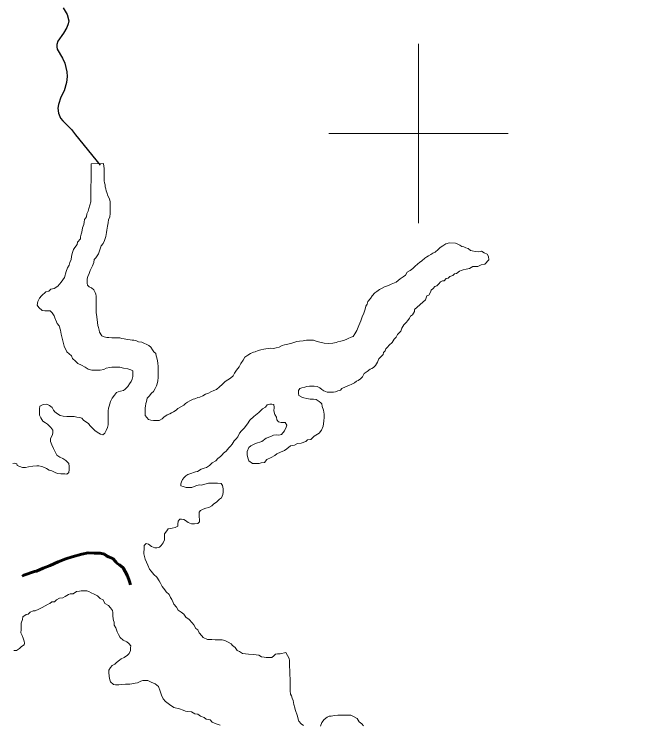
# Model space of a CAD drawing. Extents: x -1643653 to 4543381, y 1624270 to 13878484.
# Drawn here: x 620486 to 627581, y 8943403 to 8951330 of the extents above; entities that cross this region are included whole.
import ezdxf

# ---------------------------------------------------------------- set-up
doc = ezdxf.new("R2010")
doc.units = 0
doc.header["$LTSCALE"] = 160
doc.linetypes.add('LONG_DASH_SHORT_DASH', pattern=[9.9, 6, -1.2, 1.5, -1.2])
for name, color, linetype, lineweight in [('2', 7, 'Continuous', 13), ('24', 7, 'Continuous', 25), ('25', 7, 'Continuous', 13), ('60', 7, 'Continuous', 13), ('7', 7, 'LONG_DASH_SHORT_DASH', 60)]:
    doc.layers.add(name, color=color, linetype=linetype, lineweight=lineweight)

msp = doc.modelspace()

# ---------------------------------------------------------------- linework, layer by layer
at = {"layer": '2'}
for p, q in [((625000, 8949000), (625000, 8951000)), ((624000, 8950000), (626000, 8950000))]:
    msp.add_line(p, q, dxfattribs=at)
at = {"layer": '24'}
for points in [[(621032.5, 8951402.6), (621077.7, 8951325.5), (621094.2, 8951257.4), (621089.4, 8951221.4), (621074.5, 8951180.3), (621038, 8951120.1), (620972.8, 8951028.9), (620962.2, 8950992.8), (620961.5, 8950967.8), (620966.3, 8950940.7)], [(620966.3, 8950940.7), (621026.2, 8950839.7), (621050.6, 8950784.6), (621074.2, 8950687.5), (621074.2, 8950687.5), (621078.6, 8950636.4), (621071, 8950569.3), (621042.3, 8950477.1), (621007.8, 8950405), (620980.8, 8950323.8), (620974.5, 8950282.7), (620979, 8950226.6), (621004.6, 8950171.6), (621028.3, 8950139.6), (621076, 8950091.6), (621124, 8950045.4), (621171.1, 8949985.9), (621444.2, 8949646.6)]]:
    msp.add_lwpolyline(points, dxfattribs=at)
at = {"layer": '25'}
for points in [[(621482.8, 8949664.5), (621346.7, 8949661.5), (621346.4, 8949629), (621346.2, 8949603.9), (621346.1, 8949583.9), (621345.8, 8949551.4), (621345.6, 8949523.8), (621345.4, 8949491.3), (621345.1, 8949458.7), (621342.3, 8949423.7), (621342, 8949383.7), (621341.8, 8949356.1), (621341.6, 8949328.6), (621341.3, 8949293.5), (621341.1, 8949261), (621340.9, 8949236), (621330.6, 8949201), (621317.8, 8949163.5), (621310.1, 8949133.5), (621297.4, 8949103.6), (621292.1, 8949071.1), (621271.9, 8949038.6), (621266.7, 8949008.6), (621264, 8948986.1), (621248.7, 8948946.2), (621240.8, 8948898.6), (621233.1, 8948876.2), (621227.9, 8948846.2), (621227.8, 8948826.1), (621192.5, 8948788.8), (621187.2, 8948761.3), (621164.5, 8948726.4), (621149.3, 8948704), (621134, 8948661.5), (621126.2, 8948629), (621120.9, 8948594), (621108.2, 8948561.5), (621098, 8948531.6), (621082.7, 8948501.6), (621067.4, 8948459.2), (621046.9, 8948394.2), (621009, 8948341.9), (620973.6, 8948294.6), (620933.4, 8948269.8), (620893.3, 8948262.5), (620871.8, 8948240.8), (620839.7, 8948232.1), (620839.7, 8948232.1), (620790.2, 8948188.4), (620769.8, 8948162.2), (620749.4, 8948124.4), (620741.9, 8948083.3), (620761.7, 8948058.1), (620796.5, 8948025.3), (620826.4, 8948020.1), (620846.5, 8948020), (620866.5, 8948019.9), (620886.5, 8948019.7), (620908.8, 8947999.6), (620933.6, 8947966.9), (620938.4, 8947941.8), (620958.1, 8947899.1), (620965.4, 8947879), (620988.4, 8947853.3), (621002, 8947807.1)], [(621309.6, 8948405), (621322.3, 8948437.5), (621335.1, 8948472.4), (621347.8, 8948499.9), (621360.5, 8948524.8), (621375.8, 8948559.8), (621378.5, 8948592.3), (621398.7, 8948612.2), (621411.4, 8948634.6), (621426.6, 8948657.1), (621436.8, 8948692.1), (621457.2, 8948744.5), (621480, 8948771.9), (621492.7, 8948806.8), (621500.4, 8948829.3), (621508.1, 8948851.8), (621515.9, 8948894.3), (621521.1, 8948919.3), (621528.9, 8948964.3), (621534.2, 8949001.8), (621537, 8949041.9), (621552.2, 8949066.8), (621557.6, 8949109.3), (621557.8, 8949146.9), (621558.1, 8949184.5), (621558.3, 8949204.5), (621556, 8949237), (621551.3, 8949272.1), (621531.5, 8949304.8), (621519.3, 8949339.9), (621511.9, 8949360), (621509.6, 8949382.6), (621502.3, 8949405.1), (621499.9, 8949425.2), (621492.6, 8949447.8), (621490.3, 8949470.3), (621490.4, 8949490.3), (621490.6, 8949510.3), (621490.7, 8949530.4), (621490.9, 8949550.4), (621491, 8949572.9), (621488.8, 8949605.5), (621486.5, 8949638.1), (621484.2, 8949658.1), (621482.8, 8949664.5)], [(625344.2, 8948781.4), (625306.1, 8948768.7), (625269.1, 8948746.8), (625242.2, 8948726.6), (625218.7, 8948704.8), (625183.6, 8948676.1), (625161, 8948666.2), (625138.4, 8948648.8), (625110.8, 8948634), (625090.7, 8948624.1), (625070.6, 8948609.2), (625037.8, 8948579.4), (625010.1, 8948559.5), (624990, 8948544.7), (624957.3, 8948514.8), (624937.1, 8948494.9), (624904.4, 8948472.6), (624871.8, 8948452.8), (624854, 8948420.4), (624826.3, 8948400.5), (624796.2, 8948378.2), (624771, 8948360.8), (624748.4, 8948341), (624713.2, 8948326.2), (624693.2, 8948318.8), (624663.1, 8948304), (624643, 8948296.6), (624617.9, 8948289.2), (624585.2, 8948269.4), (624562.7, 8948259.6), (624532.5, 8948237.2), (624512.4, 8948222.3), (624482.1, 8948187.5), (624461.9, 8948160.1), (624434.1, 8948125.2), (624426.4, 8948095.2), (624411.2, 8948072.8), (624403.4, 8948040.3), (624388.1, 8947995.4), (624370.2, 8947952.9), (624354.9, 8947908), (624332, 8947858), (624311.6, 8947800.6), (624288.8, 8947765.7), (624268.6, 8947735.8), (624246, 8947725.9), (624215.9, 8947713.6), (624193.3, 8947701.2), (624163.2, 8947691.4), (624133.1, 8947681.6), (624100.5, 8947674.3), (624080.5, 8947666.9), (624042.9, 8947662.2), (623990.5, 8947658.6), (623945.8, 8947660.4), (623899.4, 8947670.7), (623858.1, 8947684.4), (623827.6, 8947692.3), (623802.8, 8947692.5), (623780.2, 8947692.7), (623747.7, 8947692.9), (623710.2, 8947688.1), (623670.1, 8947683.4), (623642.6, 8947678.6), (623597.5, 8947663.8), (623574.9, 8947656.5), (623554.8, 8947651.6), (623524.8, 8947646.8), (623504.8, 8947641.9), (623477.2, 8947634.6), (623444.5, 8947617.3), (623409.5, 8947610), (623379.4, 8947602.7), (623349.4, 8947602.9), (623326.8, 8947600.5), (623294.3, 8947598.2), (623274.3, 8947593.4), (623239.2, 8947586.1), (623209.1, 8947578.8), (623176.5, 8947564), (623156.5, 8947559.1), (623123.8, 8947544.3), (623093.7, 8947527), (623061, 8947504.7), (623043.2, 8947472.2), (623015.4, 8947432.3), (622997.6, 8947394.9), (622967.4, 8947360.1), (622947.1, 8947325.2), (622929.4, 8947297.7), (622899.2, 8947270.4), (622869, 8947250.6), (622841.3, 8947233.2), (622808.6, 8947200.9), (622778.4, 8947173.6), (622743.1, 8947143.7), (622713, 8947131.4), (622682.9, 8947116.6), (622655.3, 8947104.3), (622622.7, 8947092), (622590, 8947072.2)], [(625783, 8948590.7), (625782.1, 8948627.4), (625766.8, 8948654.9), (625733.2, 8948670.1), (625702.6, 8948685.4), (625672, 8948679.3), (625632.3, 8948682.4), (625632.3, 8948682.4), (625598.7, 8948691.5), (625580.3, 8948694.6), (625553.8, 8948717.4), (625528.8, 8948722.6), (625506.4, 8948735.2), (625484, 8948740.4), (625461.6, 8948753.1), (625436.6, 8948763.2), (625411.7, 8948775.9), (625344.2, 8948781.4)], [(624953.4, 8948037.9), (625076.8, 8948144.7), (625084.4, 8948167.2), (625092.1, 8948189.7), (625114.7, 8948197.1), (625134.9, 8948229.5), (625140.1, 8948252), (625162.8, 8948271.8), (625182.9, 8948291.7), (625205.5, 8948301.6), (625225.7, 8948321.5), (625245.8, 8948343.9), (625266, 8948356.3), (625286, 8948356.2), (625308.7, 8948381), (625328.7, 8948385.9), (625348.9, 8948405.8), (625381.5, 8948415.6), (625401.6, 8948435.5), (625421.6, 8948437.9), (625456.8, 8948462.7), (625476.9, 8948472.6), (625497, 8948477.4), (625529.6, 8948487.2), (625549.6, 8948489.6), (625569.6, 8948494.5), (625604.8, 8948514.3), (625639.8, 8948516.5), (625662.3, 8948516.4), (625697.5, 8948536.2), (625740.1, 8948540.9), (625783, 8948590.7)], [(622590, 8947072.2), (622557.4, 8947059.8), (622537.3, 8947052.5), (622502.2, 8947040.2), (622482.2, 8947035.3), (622447, 8947015.5), (622419.4, 8947000.7), (622399.3, 8946988.3), (622379.1, 8946968.4), (622346.5, 8946948.6), (622313.8, 8946931.3), (622293.7, 8946913.9), (622263.5, 8946894.1), (622243.4, 8946881.7), (622223.3, 8946871.8), (622193.2, 8946862), (622158, 8946834.7), (622137.9, 8946817.3), (622105.2, 8946797.5), (622075.2, 8946797.7), (622042.7, 8946797.9), (622012.7, 8946800.6), (621985.2, 8946808.3), (621965.4, 8946830.9), (621948.1, 8946853.6), (621948.2, 8946876.1), (621948.4, 8946898.7), (621948.7, 8946938.7), (621951.4, 8946958.7), (621956.6, 8946988.7), (621961.8, 8947011.2), (621972, 8947046.2), (621992.2, 8947068.6), (622020, 8947101), (622040.1, 8947120.8), (622060.4, 8947153.3), (622073.2, 8947185.7), (622083.3, 8947208.2), (622091.1, 8947240.7), (622093.8, 8947275.7), (622094, 8947295.7), (622094.1, 8947315.8), (622094.5, 8947355.8), (622094.6, 8947378.4), (622094.8, 8947400.9), (622090.1, 8947438.5), (622085.3, 8947463.5), (622078, 8947498.6), (622070.7, 8947518.7), (622065.9, 8947543.8), (622043.5, 8947564), (622031.2, 8947586.6), (622011.4, 8947616.7), (621989, 8947634.4), (621966.6, 8947647.1), (621931.7, 8947659.8), (621909.3, 8947670), (621874.3, 8947675.2), (621851.8, 8947685.4), (621821.9, 8947693.1), (621801.9, 8947693.2), (621779.4, 8947695.9), (621749.4, 8947701.1), (621714.5, 8947708.8), (621687, 8947714), (621664.5, 8947719.2), (621632, 8947719.4), (621604.5, 8947719.6), (621574.5, 8947719.8), (621542, 8947722.5), (621519.5, 8947725.1), (621489.5, 8947730.3), (621464.6, 8947743), (621439.8, 8947781.9), (621439.8, 8947781.9), (621432.8, 8947805.4), (621428.1, 8947836), (621421, 8947857.1), (621416.3, 8947890), (621416.3, 8947890), (621406.9, 8947955.9), (621406.9, 8947955.9), (621406.9, 8947955.9), (621401.6, 8948001.3), (621401.6, 8948001.3), (621401.8, 8948038.9), (621402.1, 8948066.4), (621402.2, 8948088.9), (621402.5, 8948124), (621402.7, 8948156.5), (621400.5, 8948186.6), (621395.6, 8948206.7), (621390.8, 8948226.7), (621373.5, 8948256.9), (621348.6, 8948277.1), (621323.7, 8948287.2), (621303.8, 8948307.4), (621301.5, 8948329.9), (621301.7, 8948350), (621301.9, 8948380), (621309.6, 8948405)], [(623458.1, 8946443), (623503.3, 8946462.8), (623530.9, 8946480.1), (623571.2, 8946514.9), (623593.8, 8946519.7), (623616.3, 8946522.1), (623648.9, 8946539.4), (623689, 8946546.7), (623741.7, 8946563.8), (623761.8, 8946581.2), (623796.8, 8946586), (623834.6, 8946623.3), (623889.9, 8946658), (623915.2, 8946690.4), (623934, 8946736.3), (623942.9, 8946789.7), (623945.2, 8946834.1), (623947.4, 8946867.5), (623938.5, 8946911.9), (623925.1, 8946954.2), (623918.5, 8946983.1), (623907.3, 8946996.4), (623890.1, 8947011), (623857.8, 8947031.2), (623827.8, 8947036.4), (623790.3, 8947036.7), (623752.8, 8947044.4), (623717.8, 8947049.7), (623695.4, 8947057.3), (623663, 8947075.1), (623658.2, 8947097.6), (623660.9, 8947132.7), (623676.1, 8947155.1), (623696.2, 8947162.5), (623728.8, 8947169.8), (623751.3, 8947177.1), (623783.9, 8947181.9), (623803.9, 8947181.8), (623833.9, 8947181.6), (623868.9, 8947178.8), (623898.8, 8947163.6), (623921.1, 8947143.5), (623943.5, 8947128.3), (623978.4, 8947113), (623998.4, 8947112.9), (624028.5, 8947112.7), (624051, 8947112.6), (624073.5, 8947117.4), (624098.6, 8947127.3), (624126.7, 8947136.9), (624144.4, 8947154.6), (624182.9, 8947172.3), (624230.2, 8947193), (624230.2, 8947193), (624230.2, 8947193), (624248, 8947198.9), (624284.4, 8947218.7), (624307, 8947236.1), (624327.1, 8947243.4), (624352.2, 8947263.3), (624372.4, 8947285.7), (624392.7, 8947323.1), (624392.7, 8947323.1), (624425.5, 8947343.8), (624458.1, 8947370.2), (624478.2, 8947377.6), (624498.2, 8947387.5), (624521, 8947412.4), (624541.2, 8947447.3), (624556.5, 8947487.2), (624584.2, 8947512.1), (624604.4, 8947534.5), (624607.1, 8947554.5), (624627.2, 8947574.4), (624634.9, 8947596.9), (624655, 8947614.3), (624672.7, 8947636.7), (624705.5, 8947666.5), (624725.8, 8947703.9), (624748.4, 8947726.3), (624766.2, 8947758.8), (624801.5, 8947796.1), (624814.2, 8947826), (624837, 8947863.4), (624859.7, 8947890.8), (624879.9, 8947913.2), (624897.6, 8947938.1), (624910.3, 8947960.6), (624930.4, 8947978), (624953.2, 8948012.9), (624953.3, 8948032.3)], [(621002, 8947807.1), (621010.2, 8947760.9), (621021.1, 8947717.4), (621032, 8947671.2), (621042.8, 8947627.7), (621073.1, 8947562.9), (621125.3, 8947520), (621135.1, 8947489.8), (621169.8, 8947459.6), (621194.6, 8947431.9), (621237, 8947414.1), (621276.9, 8947391.3), (621311.7, 8947371), (621354.2, 8947360.7), (621374.2, 8947360.6), (621394.2, 8947360.5), (621424.2, 8947360.3), (621446.7, 8947360.1), (621486.8, 8947367.4), (621514.4, 8947382.2), (621554.5, 8947389.4), (621574.5, 8947394.3), (621594.5, 8947394.2), (621617, 8947394), (621637, 8947393.9), (621667.1, 8947393.7), (621707, 8947383.4), (621754.5, 8947375.6), (621786.9, 8947362.9), (621811.8, 8947350.2), (621811.6, 8947327.7), (621811.3, 8947287.6), (621803.6, 8947257.6), (621793.4, 8947232.6), (621773.2, 8947205.2), (621755.4, 8947175.3), (621725.2, 8947145.5)], [(621725.2, 8947145.5), (621705.1, 8947133.1), (621672.5, 8947123.3), (621647.5, 8947118.4), (621627.4, 8947111.1), (621607.1, 8947081.2), (621579.4, 8947046.3), (621561.6, 8947011.4), (621553.9, 8946983.9), (621546.2, 8946956.4), (621538.5, 8946933.9), (621535.8, 8946903.9), (621535.6, 8946881.3), (621535.3, 8946838.8), (621535, 8946808.8), (621534.9, 8946786.2), (621534.6, 8946751.2), (621529.4, 8946721.2), (621514.1, 8946686.2), (621496.4, 8946656.3), (621473.7, 8946638.9), (621448.8, 8946646.6), (621411.4, 8946669.4), (621386.5, 8946684.6), (621364.2, 8946707.2), (621332, 8946742.5), (621317.1, 8946762.6), (621287.2, 8946782.8), (621259.9, 8946803.1), (621242.5, 8946823.2), (621217.6, 8946830.9), (621185.1, 8946836.1), (621155.1, 8946841.3), (621122.6, 8946841.5), (621095.1, 8946841.7), (621072.6, 8946841.8), (621032.6, 8946847.1), (620997.6, 8946852.4), (620970.3, 8946872.6), (620937.9, 8946892.8), (620923.1, 8946912.9), (620908.3, 8946943.1), (620880.9, 8946963.3), (620848.6, 8946981), (620811, 8946976.3), (620770.8, 8946959), (620768.1, 8946929), (620767.8, 8946881.4), (620770.1, 8946856.4), (620784.8, 8946826.2), (620804.6, 8946788.6), (620837, 8946770.8), (620859.3, 8946755.6), (620896.6, 8946717.8), (620918.9, 8946690.2), (620918.6, 8946657.6), (620910.9, 8946630.1), (620893.1, 8946595.2), (620892.9, 8946562.7), (620907.6, 8946527.5), (620924.8, 8946484.8), (620942, 8946447.2), (620961.8, 8946412), (620996.6, 8946389.2), (621029, 8946374)], [(622691, 8945845.7), (622691, 8945845.7), (622713.4, 8945869.7), (622743.6, 8945887), (622778.8, 8945921.8), (622799, 8945936.7), (622816.7, 8945971.6), (622819.5, 8945999.1), (622817.2, 8946036.7), (622812.5, 8946071.8), (622797.7, 8946094.4), (622797.7, 8946094.4), (622756.2, 8946100.3), (622708, 8946100.3), (622654.2, 8946097.5), (622614.6, 8946089), (622572.1, 8946077.7), (622552.5, 8946081), (622514.8, 8946068.7), (622467.2, 8946051.5), (622444.7, 8946051.7), (622407.2, 8946051.9), (622372.2, 8946059.7), (622344.8, 8946069.9), (622344.9, 8946089.9), (622352.6, 8946114.9), (622365.3, 8946139.8), (622383, 8946162.2), (622403.2, 8946182.1), (622425.8, 8946194.5), (622448.3, 8946204.4), (622468.4, 8946209.2), (622488.5, 8946216.6), (622508.5, 8946224), (622531.1, 8946228.8), (622574.9, 8946256), (622574.9, 8946256), (622606.1, 8946264.5), (622631.6, 8946273), (622665.5, 8946295.6), (622696.7, 8946323.9), (622736.3, 8946349.4), (622759, 8946374.9), (622787.3, 8946397.5), (622807.1, 8946414.5), (622824.1, 8946431.5), (622852.4, 8946454.1), (622880.7, 8946494.4), (622900.9, 8946511.8), (622918.6, 8946534.2), (622941.3, 8946569.1), (622964, 8946591.5), (622984.2, 8946613.9), (623002, 8946656.3), (623022.2, 8946681.2), (623052.1, 8946712.6), (623090, 8946759.3), (623116.7, 8946801.6), (623161.1, 8946841.6), (623216.8, 8946888.3), (623256.8, 8946926.1), (623290.2, 8946948.3), (623310.2, 8946972.7), (623339.1, 8946979.4), (623363.6, 8946981.6), (623385.8, 8946975), (623388.1, 8946941.6), (623384.1, 8946906.7), (623394.7, 8946863.8), (623412.5, 8946834.9), (623417, 8946803.8), (623437, 8946783.8), (623465.6, 8946775.9), (623510.7, 8946775.7), (623527.9, 8946745.5), (623520.3, 8946723), (623502.5, 8946683.1), (623469.6, 8946640.7), (623439.6, 8946635.9), (623419.6, 8946636.1), (623382, 8946633.8), (623351.9, 8946619), (623299.2, 8946599.3), (623248.9, 8946562.1), (623181.2, 8946542.5), (623128.5, 8946515.3), (623105.8, 8946495.4), (623085.5, 8946450.5), (623085.2, 8946415.5), (623095, 8946380.3), (623104.7, 8946347.7), (623144.5, 8946317.4), (623182, 8946317.2), (623222, 8946316.9), (623244.6, 8946324.3), (623279.7, 8946329.1), (623307.4, 8946363.9), (623355.1, 8946383.6), (623395.3, 8946405.9), (623418, 8946425.8), (623458.1, 8946443)], [(621029, 8946374), (621063.9, 8946351.2), (621096.1, 8946318.5), (621098.4, 8946285.9), (621098.1, 8946250.8), (621095.4, 8946218.3), (621075.2, 8946198.4), (621050.2, 8946201.1), (621005.2, 8946203.9), (620970.2, 8946206.6), (620942.8, 8946216.8), (620907.9, 8946234.6), (620878, 8946244.8), (620848.1, 8946262.5), (620825.7, 8946275.2), (620795.7, 8946285.4), (620760.8, 8946290.6), (620738.2, 8946290.8), (620693.2, 8946288.6), (620645.6, 8946281.4), (620613.1, 8946274.1), (620580.6, 8946274.3), (620550.6, 8946284.5), (620520.7, 8946294.7), (620515.8, 8946314.8), (620493.4, 8946319.9), (620470.8, 8946317.6)], [(623518.7, 8944209.5), (623453.5, 8944194.9), (623423.5, 8944195.1), (623403.5, 8944192.7), (623383.3, 8944172.8), (623363.2, 8944155.4), (623335.6, 8944153.1), (623300.6, 8944153.3), (623278.1, 8944156), (623245.7, 8944161.2), (623215.8, 8944178.9), (623155.8, 8944186.8), (623100.8, 8944189.7), (623068.3, 8944194.9), (623033.4, 8944200.2), (623001, 8944220.4), (622973.6, 8944230.6), (622951.3, 8944265.8), (622921.5, 8944286), (622909.1, 8944306.1), (622874.2, 8944323.9), (622836.9, 8944344.2), (622809.4, 8944349.4), (622766.9, 8944352.2), (622729.4, 8944352.4), (622691.9, 8944352.7), (622644.3, 8944353), (622597, 8944375.8), (622582.2, 8944395.9), (622552.4, 8944428.7), (622535.1, 8944461.3), (622512.8, 8944479), (622493, 8944516.7), (622473.2, 8944539.3), (622441, 8944577.1), (622403.7, 8944602.4), (622378.9, 8944637.6), (622349.1, 8944660.3), (622316.7, 8944683.1), (622297, 8944715.8), (622267.2, 8944748.5), (622259.8, 8944768.6), (622245.1, 8944801.2), (622232.7, 8944821.3), (622215.5, 8944856.5), (622183.2, 8944886.8), (622165.9, 8944906.9), (622151, 8944927), (622136.2, 8944947.2), (622118.9, 8944982.3), (622104.1, 8945007.4), (622076.9, 8945050.2), (622044.6, 8945077.9), (622014.9, 8945118.2), (621997.6, 8945140.8), (621977.9, 8945183.5), (621961.8, 8945217.2), (621948.8, 8945249.6), (621940.2, 8945282), (621933.7, 8945310), (621931.5, 8945333.8), (621935.8, 8945359.6), (621937, 8945401.6), (621959.7, 8945424), (621984.7, 8945416.3), (622019.5, 8945393.6), (622054.4, 8945375.8), (622076.9, 8945375.7), (622107, 8945383), (622127.1, 8945402.9), (622147.3, 8945432.8), (622165.1, 8945465.2), (622165.4, 8945502.8), (622165.6, 8945532.8), (622188.4, 8945567.7), (622206.1, 8945590.1), (622226.1, 8945592.5), (622248.6, 8945594.8), (622281.2, 8945604.6), (622313.8, 8945619.4), (622314, 8945642), (622316.8, 8945674.5), (622334.4, 8945696.9), (622354.7, 8945698.4), (622378.4, 8945694.1), (622399.3, 8945681.4), (622429.2, 8945658.7), (622464.1, 8945643.5), (622499.1, 8945643.2), (622534.2, 8945648), (622554.3, 8945665.4), (622554.5, 8945695.4), (622549.7, 8945718), (622549.4, 8945757.9), (622549.4, 8945774.9), (622549.4, 8945774.9), (622566.4, 8945791.9), (622594.7, 8945808.9), (622625.9, 8945820.2), (622657, 8945828.7), (622691, 8945845.7)], [(620480.4, 8944231.1), (620510.5, 8944233.4), (620545.7, 8944255.7), (620565.8, 8944275.6), (620598.5, 8944295.4), (620601.1, 8944315.4), (620598.8, 8944335.4), (620586.5, 8944368.1), (620576.7, 8944398.2), (620562, 8944428.3), (620562.2, 8944465.8), (620562.5, 8944500.9), (620565.3, 8944538.4), (620578.1, 8944575.9), (620583.3, 8944608.4), (620618.6, 8944633.2), (620643.6, 8944638.1), (620663.8, 8944657.9), (620698.9, 8944672.7), (620721.4, 8944675.1), (620761.6, 8944694.8), (620799.2, 8944712.1), (620831.9, 8944731.9), (620864.5, 8944749.2), (620884.6, 8944756.6), (620904.8, 8944774), (620937.3, 8944776.3), (620959.9, 8944796.2), (620990.1, 8944816), (621030.2, 8944820.8), (621055.3, 8944835.6), (621090.5, 8944855.4), (621110.5, 8944862.8), (621145.5, 8944865.1), (621180.8, 8944889.9), (621213.3, 8944894.7), (621233.3, 8944897), (621265.8, 8944896.8), (621298.3, 8944896.6), (621320.8, 8944891.4), (621345.7, 8944876.2), (621380.6, 8944861), (621415.5, 8944840.7), (621445.3, 8944813), (621477.7, 8944797.8), (621497.4, 8944757.6), (621539.7, 8944734.8), (621559.5, 8944707.1), (621581.8, 8944676.9), (621586.6, 8944654.3), (621588.9, 8944619.3), (621591.1, 8944586.7), (621596, 8944566.7), (621600.8, 8944546.6), (621603.1, 8944514), (621620.4, 8944483.9), (621627.7, 8944463.8), (621635, 8944441.2), (621649.8, 8944411.1), (621669.6, 8944378.4), (621701.9, 8944348.2), (621744.2, 8944327.8), (621766.6, 8944310.2), (621786.4, 8944282.5), (621786.2, 8944260), (621786, 8944232.4), (621770.8, 8944200), (621750.6, 8944180.1), (621715.4, 8944152.8), (621680.3, 8944140.5), (621660.2, 8944125.6), (621629.9, 8944098.3)], [(623715, 8943394.5), (623687.7, 8943414.7), (623662.9, 8943442.4), (623655.6, 8943465), (623648.3, 8943500.1), (623641, 8943520.2), (623628.7, 8943552.8), (623621.3, 8943572.9), (623619, 8943592.9), (623609.3, 8943628.1), (623604.4, 8943650.6), (623599.6, 8943675.7), (623587.3, 8943700.8), (623580, 8943725.9), (623570.2, 8943746), (623565.4, 8943781.1), (623565.6, 8943806.1), (623566, 8943853.7), (623566.2, 8943883.7), (623566.5, 8943926.3), (623564.2, 8943948.8), (623562, 8943993.9), (623562.2, 8944016.4), (623559.9, 8944046.5), (623560.1, 8944074), (623560.3, 8944094), (623560.5, 8944119.1), (623555.7, 8944141.6), (623518.7, 8944209.5)], [(621629.9, 8944098.3), (621609.8, 8944080.9), (621579.6, 8944063.6), (621559.5, 8944043.7), (621544.2, 8944011.2), (621541.6, 8943988.7), (621546.2, 8943941.1), (621553.4, 8943903.5), (621560.8, 8943883.4), (621593.1, 8943853.2), (621615.5, 8943850.5), (621653.1, 8943850.3), (621683.1, 8943852.6), (621728.1, 8943854.8), (621775.7, 8943857), (621798.2, 8943861.8), (621838.3, 8943869.1), (621860.8, 8943871.4), (621898.5, 8943891.2), (621921, 8943898.6), (621956.1, 8943898.3), (621978.5, 8943895.7), (622013.4, 8943877.9), (622060.8, 8943860.1), (622097.4, 8943831.2), (622116.1, 8943779.7), (622130.7, 8943732.3), (622149, 8943692.2), (622174.5, 8943663), (622218.3, 8943630.1), (622218.3, 8943630.1), (622269.5, 8943597.3), (622269.5, 8943597.3), (622331.5, 8943582.7), (622331.5, 8943582.7), (622372.9, 8943566.9), (622397.8, 8943556.7), (622420.3, 8943551.6), (622465.3, 8943548.8), (622502.6, 8943526), (622537.6, 8943520.8), (622567.5, 8943500.5), (622607.3, 8943482.8), (622629.7, 8943465.1), (622672.2, 8943459.8), (622697, 8943432.1), (622739.4, 8943414.3), (622784.3, 8943399)], [(624385.3, 8943392.6), (624368, 8943412.7), (624335.6, 8943435.5), (624315.9, 8943473.2), (624281, 8943490.9), (624243.7, 8943511.2), (624206.1, 8943511.5), (624158.6, 8943511.8), (624118.6, 8943512), (624098.6, 8943509.7), (624061, 8943504.9), (624026, 8943497.6), (624001, 8943497.8), (623980.9, 8943487.9), (623945.7, 8943463.1), (623920.4, 8943428.2), (623905.1, 8943388.3)]]:
    msp.add_lwpolyline(points, dxfattribs=at)
at = {"layer": '60', "lineweight": 25}
msp.add_spline([(814781, 9009175.5), (814787.2, 9009173.4), (814796.9, 9009173.4), (814799.4, 9009172.4), (814805.1, 9009174.5), (814805.6, 9009176.5), (814811.7, 9009179.5), (814811.7, 9009179.5), (814801.5, 9009181), (814790.7, 9009181.5), (814784.1, 9009183.1), (814777.4, 9009185.1), (814778.4, 9009175.5)], degree=3, dxfattribs=at)
at = {"layer": '7'}
msp.add_lwpolyline([(621783.7, 8944964.3), (621773, 8945001.4), (621750.9, 8945066.5), (621726.2, 8945114.2), (621704, 8945154.4), (621661.7, 8945187.1), (621636.8, 8945202.3), (621619.5, 8945222.4), (621587.2, 8945257.6), (621539.8, 8945275.3), (621517.4, 8945288), (621492.5, 8945305.6), (621447.6, 8945318.4), (621377.6, 8945318.8), (621312.6, 8945321.6), (621240, 8945307), (621134.8, 8945277.5), (621062.2, 8945255.4), (620976.9, 8945220.8), (620886.7, 8945181.2), (620809, 8945149.1), (620733.7, 8945117), (620711.2, 8945114.6), (620593.4, 8945072.7), (620573.2, 8945060.5)], dxfattribs=at)

doc.saveas('drawing.dxf')
